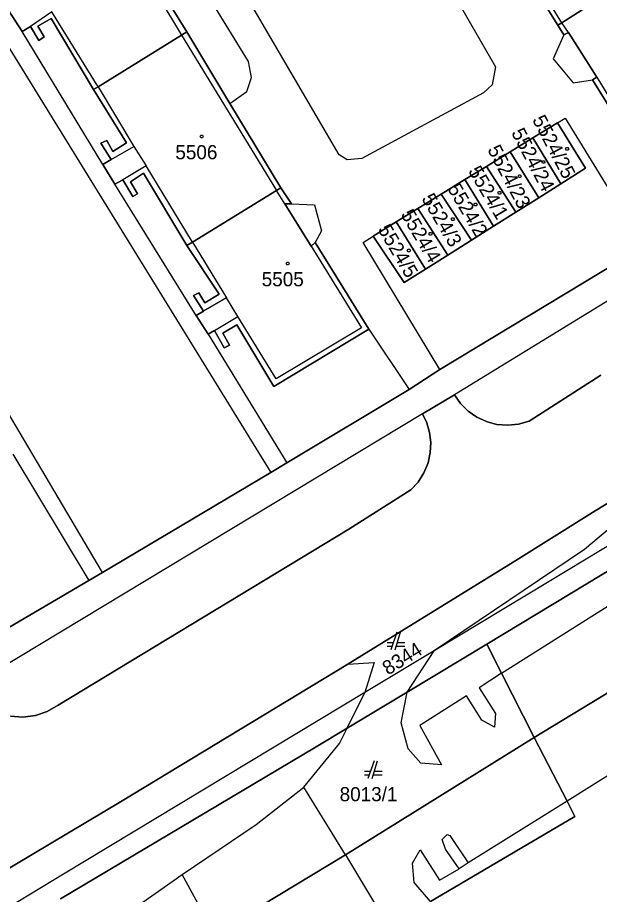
# Model space of a CAD drawing. Extents: x -263587 to -261993, y -1238795 to -1236748.
# Drawn here: x -262961.1 to -262895.3, y -1237443 to -1237343.7 of the extents above; entities that cross this region are included whole.
import ezdxf

# ---------------------------------------------------------------- set-up
doc = ezdxf.new("R2010")
doc.units = 0
doc.layers.add('Vrstva 1', color=7, linetype='Continuous')

msp = doc.modelspace()

# ---------------------------------------------------------------- linework, layer by layer
at = {"layer": 'Vrstva 1'}
for p, q in [((-262923.74, -1237320.43), (-262907.05, -1237349.28)), ((-262899.56, -1237344.3), (-262910.41, -1237326.65)), ((-262924.75, -1237359.24), (-262941.19, -1237331.12)), ((-262935.01, -1237348.7), (-262943.87, -1237334.27)), ((-262900, -1237344.58), (-262906.24, -1237334.56)), ((-262906.24, -1237334.56), (-262900, -1237344.58)), ((-262969.49, -1237335.2), (-262932.48, -1237395.21)), ((-262947.46, -1237336.43), (-262942, -1237345.33)), ((-262942, -1237345.33), (-262947.46, -1237336.43)), ((-262948.02, -1237336.73), (-262942.59, -1237345.7)), ((-262889.95, -1237338.14), (-262899.56, -1237344.3)), ((-262899.56, -1237344.3), (-262889.95, -1237338.14)), ((-262960.62, -1237345.3), (-262962.19, -1237342.85)), ((-262962.19, -1237342.85), (-262960.62, -1237345.3)), ((-262957.27, -1237343.08), (-262959.69, -1237344.72)), ((-262952.02, -1237351.56), (-262957.27, -1237343.08)), ((-262957.34, -1237343.84), (-262958.85, -1237344.71)), ((-262958.85, -1237344.71), (-262957.34, -1237343.84)), ((-262952.54, -1237351.88), (-262957.34, -1237343.84)), ((-262957.34, -1237343.84), (-262952.54, -1237351.88)), ((-262899.56, -1237344.3), (-262900, -1237344.58)), ((-262900, -1237344.58), (-262899.56, -1237344.3)), ((-262898.81, -1237345.39), (-262899.56, -1237344.3)), ((-262959.69, -1237344.72), (-262960.62, -1237345.3)), ((-262960.62, -1237345.3), (-262959.69, -1237344.72)), ((-262951.51, -1237360.37), (-262960.62, -1237345.3)), ((-262958.75, -1237346.31), (-262959.69, -1237344.72)), ((-262959.69, -1237344.72), (-262958.75, -1237346.31)), ((-262958.85, -1237344.71), (-262958.15, -1237345.9)), ((-262958.15, -1237345.9), (-262958.85, -1237344.71)), ((-262942, -1237345.33), (-262942.59, -1237345.7)), ((-262942.59, -1237345.7), (-262942, -1237345.33)), ((-262942, -1237345.33), (-262937.12, -1237353.43)), ((-262937.12, -1237353.43), (-262942, -1237345.33)), ((-262899.34, -1237345.66), (-262900, -1237344.58)), ((-262900, -1237344.58), (-262899.34, -1237345.66)), ((-262898.81, -1237345.39), (-262899.34, -1237345.66)), ((-262899.34, -1237345.66), (-262898.81, -1237345.39)), ((-262895.59, -1237350.46), (-262898.81, -1237345.39)), ((-262898.81, -1237345.39), (-262895.59, -1237350.46)), ((-262951.55, -1237406.53), (-262987.29, -1237346.1)), ((-262958.15, -1237345.9), (-262958.75, -1237346.31)), ((-262958.75, -1237346.31), (-262958.15, -1237345.9)), ((-262942.59, -1237345.7), (-262952.02, -1237351.56)), ((-262952.02, -1237351.56), (-262942.59, -1237345.7)), ((-262942.59, -1237345.7), (-262931.85, -1237363.3)), ((-262899.34, -1237345.66), (-262900.54, -1237348.39)), ((-262900.54, -1237348.39), (-262898.29, -1237351.1)), ((-262934.68, -1237350.5), (-262935.01, -1237348.7)), ((-262907.05, -1237349.28), (-262907.45, -1237351.32)), ((-262896.08, -1237350.75), (-262895.59, -1237350.46)), ((-262895.59, -1237350.46), (-262896.08, -1237350.75)), ((-262895.59, -1237350.46), (-262890.19, -1237359.37)), ((-262935.19, -1237352.1), (-262934.68, -1237350.5)), ((-262907.45, -1237351.32), (-262908.42, -1237352.23)), ((-262898.29, -1237351.1), (-262896.08, -1237350.75)), ((-262890.65, -1237359.61), (-262896.08, -1237350.75)), ((-262896.08, -1237350.75), (-262890.65, -1237359.61)), ((-262952.02, -1237351.56), (-262952.54, -1237351.88)), ((-262952.54, -1237351.88), (-262952.02, -1237351.56)), ((-262948.8, -1237357.91), (-262952.54, -1237351.88)), ((-262952.54, -1237351.88), (-262948.8, -1237357.91)), ((-262952.02, -1237351.56), (-262947.98, -1237358.32)), ((-262937.12, -1237353.43), (-262935.19, -1237352.1)), ((-262908.42, -1237352.23), (-262922.18, -1237359.69)), ((-262937.12, -1237353.43), (-262931.35, -1237362.99)), ((-262931.35, -1237362.99), (-262937.12, -1237353.43)), ((-262900.04, -1237355.63), (-262899.19, -1237355.1)), ((-262899.19, -1237355.1), (-262890.3, -1237369.62)), ((-262902.82, -1237357.33), (-262900.04, -1237355.63)), ((-262900.04, -1237355.63), (-262902.82, -1237357.33)), ((-262900.04, -1237355.63), (-262896.86, -1237360.77)), ((-262896.86, -1237360.77), (-262900.04, -1237355.63)), ((-262905.39, -1237358.91), (-262902.82, -1237357.33)), ((-262902.82, -1237357.33), (-262905.39, -1237358.91)), ((-262902.82, -1237357.33), (-262899.68, -1237362.54)), ((-262899.68, -1237362.54), (-262902.82, -1237357.33)), ((-262951.72, -1237357.95), (-262951.06, -1237357.64)), ((-262951.06, -1237357.64), (-262951.72, -1237357.95)), ((-262950.57, -1237359.78), (-262951.72, -1237357.95)), ((-262951.72, -1237357.95), (-262950.57, -1237359.78)), ((-262951.06, -1237357.64), (-262950.36, -1237358.9)), ((-262950.36, -1237358.9), (-262951.06, -1237357.64)), ((-262950.57, -1237359.78), (-262947.98, -1237358.32)), ((-262950.36, -1237358.9), (-262948.8, -1237357.91)), ((-262948.8, -1237357.91), (-262950.36, -1237358.9)), ((-262947.98, -1237358.32), (-262946.59, -1237360.5)), ((-262923.85, -1237359.83), (-262924.75, -1237359.24)), ((-262908.09, -1237360.57), (-262905.39, -1237358.91)), ((-262905.39, -1237358.91), (-262908.09, -1237360.57)), ((-262905.39, -1237358.91), (-262902.17, -1237364.12)), ((-262902.17, -1237364.12), (-262905.39, -1237358.91)), ((-262951.51, -1237360.37), (-262950.57, -1237359.78)), ((-262950.57, -1237359.78), (-262951.51, -1237360.37)), ((-262950.12, -1237362.57), (-262951.51, -1237360.37)), ((-262951.51, -1237360.37), (-262950.12, -1237362.57)), ((-262922.18, -1237359.69), (-262923.85, -1237359.83)), ((-262946.59, -1237360.5), (-262949.25, -1237362.08)), ((-262946.91, -1237361.34), (-262948.36, -1237362.31)), ((-262948.36, -1237362.31), (-262946.91, -1237361.34)), ((-262941.98, -1237369.54), (-262946.91, -1237361.34)), ((-262946.91, -1237361.34), (-262941.98, -1237369.54)), ((-262941.36, -1237369.16), (-262946.59, -1237360.5)), ((-262910.52, -1237362.06), (-262908.09, -1237360.57)), ((-262908.09, -1237360.57), (-262910.52, -1237362.06)), ((-262908.09, -1237360.57), (-262904.76, -1237365.75)), ((-262904.76, -1237365.75), (-262908.09, -1237360.57)), ((-262896.86, -1237360.77), (-262899.68, -1237362.54)), ((-262899.68, -1237362.54), (-262896.86, -1237360.77)), ((-262949.25, -1237362.08), (-262950.12, -1237362.57)), ((-262950.12, -1237362.57), (-262949.25, -1237362.08)), ((-262948.11, -1237363.96), (-262949.25, -1237362.08)), ((-262949.25, -1237362.08), (-262948.11, -1237363.96)), ((-262948.36, -1237362.31), (-262947.57, -1237363.69)), ((-262947.57, -1237363.69), (-262948.36, -1237362.31)), ((-262913.2, -1237363.71), (-262910.52, -1237362.06)), ((-262910.52, -1237362.06), (-262913.2, -1237363.71)), ((-262910.52, -1237362.06), (-262907.29, -1237367.35)), ((-262907.29, -1237367.35), (-262910.52, -1237362.06)), ((-262940.95, -1237377.43), (-262950.12, -1237362.57)), ((-262931.85, -1237363.3), (-262941.36, -1237369.16)), ((-262941.36, -1237369.16), (-262931.85, -1237363.3)), ((-262931.35, -1237362.99), (-262931.85, -1237363.3)), ((-262931.85, -1237363.3), (-262931.35, -1237362.99)), ((-262930.91, -1237364.79), (-262931.85, -1237363.3)), ((-262931.35, -1237362.99), (-262930.14, -1237364.79)), ((-262930.14, -1237364.79), (-262931.35, -1237362.99)), ((-262899.68, -1237362.54), (-262902.17, -1237364.12)), ((-262902.17, -1237364.12), (-262899.68, -1237362.54)), ((-262947.57, -1237363.69), (-262948.11, -1237363.96)), ((-262948.11, -1237363.96), (-262947.57, -1237363.69)), ((-262915.85, -1237365.33), (-262913.2, -1237363.71)), ((-262913.2, -1237363.71), (-262915.85, -1237365.33)), ((-262913.2, -1237363.71), (-262909.78, -1237368.92)), ((-262909.78, -1237368.92), (-262913.2, -1237363.71)), ((-262902.17, -1237364.12), (-262904.76, -1237365.75)), ((-262904.76, -1237365.75), (-262902.17, -1237364.12)), ((-262930.14, -1237364.79), (-262930.91, -1237364.79)), ((-262930.91, -1237364.79), (-262927.92, -1237369.59)), ((-262927.92, -1237369.59), (-262930.91, -1237364.79)), ((-262930.91, -1237364.79), (-262930.14, -1237364.79)), ((-262930.14, -1237364.79), (-262927.54, -1237364.92)), ((-262927.54, -1237364.92), (-262926.77, -1237367.87)), ((-262918.3, -1237366.83), (-262915.85, -1237365.33)), ((-262915.85, -1237365.33), (-262918.3, -1237366.83)), ((-262912.44, -1237370.6), (-262915.85, -1237365.33)), ((-262915.85, -1237365.33), (-262912.44, -1237370.6)), ((-262904.76, -1237365.75), (-262907.29, -1237367.35)), ((-262907.29, -1237367.35), (-262904.76, -1237365.75)), ((-262920.92, -1237368.45), (-262918.3, -1237366.83)), ((-262918.3, -1237366.83), (-262920.92, -1237368.45)), ((-262914.99, -1237372.21), (-262918.3, -1237366.83)), ((-262918.3, -1237366.83), (-262914.99, -1237372.21)), ((-262926.77, -1237367.87), (-262927.45, -1237369.2)), ((-262907.29, -1237367.35), (-262909.78, -1237368.92)), ((-262909.78, -1237368.92), (-262907.29, -1237367.35)), ((-262941.36, -1237369.16), (-262941.98, -1237369.54)), ((-262941.98, -1237369.54), (-262941.36, -1237369.16)), ((-262941.36, -1237369.16), (-262937.49, -1237375.43)), ((-262927.92, -1237369.59), (-262927.45, -1237369.2)), ((-262927.45, -1237369.2), (-262927.92, -1237369.59)), ((-262927.45, -1237369.2), (-262921.38, -1237379)), ((-262921.38, -1237379), (-262927.45, -1237369.2)), ((-262922.02, -1237369.17), (-262920.92, -1237368.45)), ((-262913.36, -1237383.57), (-262922.02, -1237369.17)), ((-262917.4, -1237373.73), (-262920.92, -1237368.45)), ((-262920.92, -1237368.45), (-262917.4, -1237373.73)), ((-262909.78, -1237368.92), (-262912.44, -1237370.6)), ((-262912.44, -1237370.6), (-262909.78, -1237368.92)), ((-262938.32, -1237375.03), (-262941.98, -1237369.54)), ((-262941.98, -1237369.54), (-262938.32, -1237375.03)), ((-262927.92, -1237369.59), (-262922.24, -1237378.85)), ((-262913.36, -1237383.57), (-262890.3, -1237369.62)), ((-262890.3, -1237369.62), (-262913.36, -1237383.57)), ((-262912.44, -1237370.6), (-262914.99, -1237372.21)), ((-262914.99, -1237372.21), (-262912.44, -1237370.6)), ((-262914.99, -1237372.21), (-262917.4, -1237373.73)), ((-262917.4, -1237373.73), (-262914.99, -1237372.21)), ((-262888.3, -1237372.08), (-262911.7, -1237386.44)), ((-262941.23, -1237375.18), (-262940.64, -1237374.87)), ((-262940.64, -1237374.87), (-262941.23, -1237375.18)), ((-262940.12, -1237376.94), (-262941.23, -1237375.18)), ((-262941.23, -1237375.18), (-262940.12, -1237376.94)), ((-262940.64, -1237374.87), (-262939.95, -1237376.02)), ((-262939.95, -1237376.02), (-262940.64, -1237374.87)), ((-262939.95, -1237376.02), (-262938.32, -1237375.03)), ((-262938.32, -1237375.03), (-262939.95, -1237376.02)), ((-262937.49, -1237375.43), (-262940.12, -1237376.94)), ((-262936.22, -1237377.55), (-262937.49, -1237375.43)), ((-262940.95, -1237377.43), (-262940.12, -1237376.94)), ((-262940.12, -1237376.94), (-262940.95, -1237377.43)), ((-262939.58, -1237379.58), (-262940.95, -1237377.43)), ((-262940.95, -1237377.43), (-262939.58, -1237379.58)), ((-262938.86, -1237379.14), (-262936.22, -1237377.55)), ((-262931.89, -1237384.63), (-262936.22, -1237377.55)), ((-262938.86, -1237379.14), (-262939.58, -1237379.58)), ((-262939.58, -1237379.58), (-262938.86, -1237379.14)), ((-262937.76, -1237381.1), (-262938.86, -1237379.14)), ((-262938.86, -1237379.14), (-262937.76, -1237381.1)), ((-262936.33, -1237378.5), (-262937.91, -1237379.46)), ((-262937.91, -1237379.46), (-262936.33, -1237378.5)), ((-262932.13, -1237385.5), (-262936.33, -1237378.5)), ((-262936.33, -1237378.5), (-262932.13, -1237385.5)), ((-262921.38, -1237379), (-262932.13, -1237385.5)), ((-262932.13, -1237385.5), (-262921.38, -1237379)), ((-262922.24, -1237378.85), (-262931.89, -1237384.63)), ((-262921.38, -1237379), (-262916.82, -1237385.83)), ((-262939.58, -1237379.58), (-262930.68, -1237394.13)), ((-262937.91, -1237379.46), (-262937.16, -1237380.8)), ((-262937.16, -1237380.8), (-262937.91, -1237379.46)), ((-262855.58, -1237380.06), (-262900.98, -1237407.56)), ((-262937.16, -1237380.8), (-262937.76, -1237381.1)), ((-262937.76, -1237381.1), (-262937.16, -1237380.8)), ((-262916.82, -1237385.83), (-262913.36, -1237383.57)), ((-262913.36, -1237383.57), (-262916.82, -1237385.83)), ((-262895.14, -1237384.19), (-262903.27, -1237389.4)), ((-262903.27, -1237389.4), (-262895.14, -1237384.19)), ((-262895.8, -1237399.58), (-262869.69, -1237383.63)), ((-262869.69, -1237383.63), (-262895.8, -1237399.58)), ((-262930.68, -1237394.13), (-262916.82, -1237385.83)), ((-262916.82, -1237385.83), (-262930.68, -1237394.13)), ((-262911.7, -1237386.44), (-262915.31, -1237388.58)), ((-262915.31, -1237388.58), (-262911.7, -1237386.44)), ((-262911.01, -1237387.42), (-262911.7, -1237386.44)), ((-262911.7, -1237386.44), (-262911.01, -1237387.42)), ((-262910.16, -1237388.27), (-262911.01, -1237387.42)), ((-262911.01, -1237387.42), (-262910.16, -1237388.27)), ((-262915.31, -1237388.58), (-262966.8, -1237419.62)), ((-262915.31, -1237388.58), (-262914.83, -1237389.6)), ((-262914.83, -1237389.6), (-262915.31, -1237388.58)), ((-262909.17, -1237388.96), (-262910.16, -1237388.27)), ((-262910.16, -1237388.27), (-262909.17, -1237388.96)), ((-262908.08, -1237389.46), (-262909.17, -1237388.96)), ((-262909.17, -1237388.96), (-262908.08, -1237389.46)), ((-262914.83, -1237389.6), (-262914.52, -1237390.69)), ((-262914.52, -1237390.69), (-262914.83, -1237389.6)), ((-262907.99, -1237389.49), (-262908.08, -1237389.46)), ((-262908.08, -1237389.46), (-262907.99, -1237389.49)), ((-262906.9, -1237389.77), (-262907.99, -1237389.49)), ((-262907.99, -1237389.49), (-262906.9, -1237389.77)), ((-262905.67, -1237389.87), (-262906.9, -1237389.77)), ((-262906.9, -1237389.77), (-262905.67, -1237389.87)), ((-262904.45, -1237389.74), (-262905.67, -1237389.87)), ((-262905.67, -1237389.87), (-262904.45, -1237389.74)), ((-262903.27, -1237389.4), (-262904.45, -1237389.74)), ((-262904.45, -1237389.74), (-262903.27, -1237389.4)), ((-262914.52, -1237390.69), (-262914.39, -1237391.81)), ((-262914.39, -1237391.81), (-262914.52, -1237390.69)), ((-262914.39, -1237391.81), (-262914.44, -1237392.94)), ((-262914.44, -1237392.94), (-262914.39, -1237391.81)), ((-262961.67, -1237393.13), (-262953.09, -1237407.45)), ((-262914.44, -1237392.94), (-262914.7, -1237394.13)), ((-262914.7, -1237394.13), (-262914.44, -1237392.94)), ((-262932.48, -1237395.21), (-262930.68, -1237394.13)), ((-262930.68, -1237394.13), (-262932.48, -1237395.21)), ((-262914.7, -1237394.13), (-262915.17, -1237395.26)), ((-262915.17, -1237395.26), (-262914.7, -1237394.13)), ((-262951.55, -1237406.53), (-262932.48, -1237395.21)), ((-262932.48, -1237395.21), (-262951.55, -1237406.53)), ((-262915.17, -1237395.26), (-262915.82, -1237396.3)), ((-262915.82, -1237396.3), (-262915.17, -1237395.26)), ((-262915.82, -1237396.3), (-262916.64, -1237397.2)), ((-262916.64, -1237397.2), (-262915.82, -1237396.3)), ((-262888.18, -1237396.47), (-262897, -1237403.94)), ((-262916.64, -1237397.2), (-262923.65, -1237401.62)), ((-262923.65, -1237401.62), (-262916.64, -1237397.2)), ((-262906.37, -1237417.96), (-262877.39, -1237399.56)), ((-262905.08, -1237405.37), (-262895.8, -1237399.58)), ((-262895.8, -1237399.58), (-262905.08, -1237405.37)), ((-262908.05, -1237414.64), (-262884.48, -1237400.42)), ((-262884.48, -1237400.42), (-262908.05, -1237414.64)), ((-262923.65, -1237401.62), (-262956.54, -1237421.58)), ((-262956.54, -1237421.58), (-262923.65, -1237401.62)), ((-262897, -1237403.94), (-262914.02, -1237415.42)), ((-262922.19, -1237415.95), (-262905.08, -1237405.37)), ((-262905.08, -1237405.37), (-262922.19, -1237415.95)), ((-262953.09, -1237407.45), (-262951.55, -1237406.53)), ((-262951.55, -1237406.53), (-262953.09, -1237407.45)), ((-262872.57, -1237406.92), (-262902.7, -1237425.23)), ((-262902.7, -1237425.23), (-262872.57, -1237406.92)), ((-262968.59, -1237416.53), (-262953.09, -1237407.45)), ((-262953.09, -1237407.45), (-262968.59, -1237416.53)), ((-262900.98, -1237407.56), (-262914.02, -1237415.42)), ((-262918.22, -1237413.29), (-262918.92, -1237415.29)), ((-262918.42, -1237415.29), (-262917.82, -1237413.29)), ((-262918.64, -1237414.49), (-262919.32, -1237414.49)), ((-262919.32, -1237414.89), (-262918.78, -1237414.89)), ((-262918.3, -1237414.89), (-262917.32, -1237414.89)), ((-262917.32, -1237414.49), (-262918.18, -1237414.49)), ((-262917.06, -1237420.08), (-262908.05, -1237414.64)), ((-262908.05, -1237414.64), (-262917.06, -1237420.08)), ((-262908.05, -1237414.64), (-262906.37, -1237417.96)), ((-262906.37, -1237417.96), (-262908.05, -1237414.64)), ((-262923.79, -1237416.92), (-262922.19, -1237415.95)), ((-262922.19, -1237415.95), (-262923.79, -1237416.92)), ((-262914.02, -1237415.42), (-262921.84, -1237420.14)), ((-262917.06, -1237420.08), (-262914.02, -1237415.42)), ((-262949.5, -1237432.51), (-262923.79, -1237416.92)), ((-262923.79, -1237416.92), (-262949.5, -1237432.51)), ((-262923.79, -1237416.92), (-262920.78, -1237416.74)), ((-262920.78, -1237416.74), (-262921.84, -1237420.14)), ((-262906.37, -1237417.96), (-262908.91, -1237419.61)), ((-262906.37, -1237417.96), (-262902.7, -1237425.23)), ((-262902.7, -1237425.23), (-262906.37, -1237417.96)), ((-262908.91, -1237419.61), (-262907.06, -1237422.51)), ((-262921.84, -1237420.14), (-262955.94, -1237440.69)), ((-262923.84, -1237424.17), (-262917.06, -1237420.08)), ((-262917.06, -1237420.08), (-262923.84, -1237424.17)), ((-262923.84, -1237424.17), (-262921.84, -1237420.14)), ((-262917.73, -1237423.56), (-262917.06, -1237420.08)), ((-262910.33, -1237420.52), (-262915.63, -1237423.86)), ((-262908.6, -1237423.25), (-262910.33, -1237420.52)), ((-262956.54, -1237421.58), (-262957.78, -1237422.29)), ((-262957.78, -1237422.29), (-262956.54, -1237421.58)), ((-262960.54, -1237422.92), (-262961.96, -1237422.81)), ((-262961.96, -1237422.81), (-262960.54, -1237422.92)), ((-262959.13, -1237422.74), (-262960.54, -1237422.92)), ((-262960.54, -1237422.92), (-262959.13, -1237422.74)), ((-262957.78, -1237422.29), (-262959.13, -1237422.74)), ((-262959.13, -1237422.74), (-262957.78, -1237422.29)), ((-262907.06, -1237422.51), (-262907.18, -1237424.05)), ((-262916.93, -1237426.52), (-262917.73, -1237423.56)), ((-262915.63, -1237423.86), (-262913.17, -1237428.31)), ((-262907.18, -1237424.05), (-262908.6, -1237423.25)), ((-262927.54, -1237426.4), (-262923.84, -1237424.17)), ((-262923.84, -1237424.17), (-262927.54, -1237426.4)), ((-262924.73, -1237425.91), (-262923.84, -1237424.17)), ((-262886.31, -1237424.53), (-262898.97, -1237432.42)), ((-262928.76, -1237430.83), (-262924.73, -1237425.91)), ((-262902.7, -1237425.23), (-262924.05, -1237438.49)), ((-262924.05, -1237438.49), (-262902.7, -1237425.23)), ((-262902.7, -1237425.23), (-262898.97, -1237432.42)), ((-262898.97, -1237432.42), (-262902.7, -1237425.23)), ((-262956.3, -1237443.49), (-262927.54, -1237426.4)), ((-262927.54, -1237426.4), (-262956.3, -1237443.49)), ((-262915.51, -1237428.12), (-262916.93, -1237426.52)), ((-262920.8, -1237427.87), (-262921.5, -1237429.87)), ((-262921, -1237429.87), (-262920.4, -1237427.87)), ((-262913.17, -1237428.31), (-262915.51, -1237428.12)), ((-262921.22, -1237429.07), (-262921.9, -1237429.07)), ((-262921.9, -1237429.47), (-262921.36, -1237429.47)), ((-262920.88, -1237429.47), (-262919.9, -1237429.47)), ((-262919.9, -1237429.07), (-262920.76, -1237429.07)), ((-262934.13, -1237435.08), (-262928.76, -1237430.83)), ((-262924.05, -1237438.49), (-262928.76, -1237430.83)), ((-262976.5, -1237448.59), (-262949.5, -1237432.51)), ((-262949.5, -1237432.51), (-262976.5, -1237448.59)), ((-262898.97, -1237432.42), (-262910.17, -1237439.41)), ((-262898.97, -1237432.42), (-262898.07, -1237434.15)), ((-262898.07, -1237434.15), (-262898.97, -1237432.42)), ((-262898.07, -1237434.15), (-262914.41, -1237443.78)), ((-262914.41, -1237443.78), (-262898.07, -1237434.15)), ((-262942.5, -1237440.73), (-262934.13, -1237435.08)), ((-262913.1, -1237436.76), (-262912.55, -1237436.2)), ((-262912.73, -1237437.87), (-262913.1, -1237436.76)), ((-262912.55, -1237436.2), (-262912.22, -1237436.31)), ((-262912.22, -1237436.31), (-262910.17, -1237439.41)), ((-262924.05, -1237438.49), (-262938.86, -1237447.45)), ((-262938.86, -1237447.45), (-262924.05, -1237438.49)), ((-262924.05, -1237438.49), (-262919.37, -1237446.26)), ((-262916.44, -1237439.47), (-262915.57, -1237437.93)), ((-262915.57, -1237437.93), (-262913.41, -1237441.38)), ((-262911.19, -1237440.09), (-262912.73, -1237437.87)), ((-262916.25, -1237441.63), (-262916.44, -1237439.47)), ((-262910.17, -1237439.41), (-262911.19, -1237440.09)), ((-262955.94, -1237440.69), (-263004.2, -1237469.88)), ((-262953.33, -1237448.33), (-262942.5, -1237440.73)), ((-262938.86, -1237447.45), (-262942.5, -1237440.73)), ((-262913.41, -1237441.38), (-262911.19, -1237440.09)), ((-262914.41, -1237443.78), (-262916.25, -1237441.63))]:
    msp.add_line(p, q, dxfattribs=at)
for points in [[(-262940.22, -1237357.04), (-262940.13, -1237357.19), (-262940.22, -1237357.34), (-262940.4, -1237357.34), (-262940.49, -1237357.19), (-262940.4, -1237357.04)], [(-262898.86, -1237358.43), (-262898.77, -1237358.58), (-262898.86, -1237358.73), (-262899.04, -1237358.73), (-262899.13, -1237358.58), (-262899.04, -1237358.43)], [(-262901.55, -1237359.92), (-262901.46, -1237360.07), (-262901.55, -1237360.22), (-262901.73, -1237360.22), (-262901.82, -1237360.07), (-262901.73, -1237359.92)], [(-262904.23, -1237361.54), (-262904.14, -1237361.69), (-262904.23, -1237361.84), (-262904.41, -1237361.84), (-262904.5, -1237361.69), (-262904.41, -1237361.54)], [(-262906.53, -1237363.4), (-262906.44, -1237363.55), (-262906.53, -1237363.7), (-262906.71, -1237363.7), (-262906.8, -1237363.55), (-262906.71, -1237363.4)], [(-262909.24, -1237364.72), (-262909.15, -1237364.87), (-262909.24, -1237365.02), (-262909.42, -1237365.02), (-262909.51, -1237364.87), (-262909.42, -1237364.72)], [(-262911.8, -1237366.39), (-262911.71, -1237366.54), (-262911.8, -1237366.69), (-262911.98, -1237366.69), (-262912.07, -1237366.54), (-262911.98, -1237366.39)], [(-262914.32, -1237368.06), (-262914.23, -1237368.21), (-262914.32, -1237368.36), (-262914.5, -1237368.36), (-262914.59, -1237368.21), (-262914.5, -1237368.06)], [(-262916.77, -1237369.95), (-262916.68, -1237370.1), (-262916.77, -1237370.25), (-262916.95, -1237370.25), (-262917.04, -1237370.1), (-262916.95, -1237369.95)], [(-262930.49, -1237371.42), (-262930.4, -1237371.57), (-262930.49, -1237371.72), (-262930.67, -1237371.72), (-262930.76, -1237371.57), (-262930.67, -1237371.42)]]:
    msp.add_lwpolyline(points, close=True, dxfattribs=at)

# ---------------------------------------------------------------- texts
for s, rotation, p in [('5524/25', 297.76617, (-262902.946, -1237355.281)), ('5524/24', 297.76617, (-262905.316, -1237356.751)), ('5524/23', 297.76617, (-262908.016, -1237358.661)), ('5524/1', 300.45907, (-262910.198, -1237361.089)), ('5524/2', 300.45907, (-262912.544, -1237363.076)), ('5524/3', 300.45907, (-262915.474, -1237364.206)), ('5524/4', 300.45907, (-262917.834, -1237366.006)), ('5524/5', 300.45907, (-262920.424, -1237367.696)), ('8344', 31.91375, (-262919.228, -1237418.217))]:
    msp.add_text(s, height=1.6, rotation=rotation, dxfattribs=at).set_placement(p)
for s, p in [('5506', (-262943.291, -1237359.76)), ('5505', (-262933.517, -1237374.14)), ('8013/1', (-262924.7, -1237432.44))]:
    msp.add_text(s, height=1.6, dxfattribs=at).set_placement(p)

doc.saveas('drawing.dxf')
